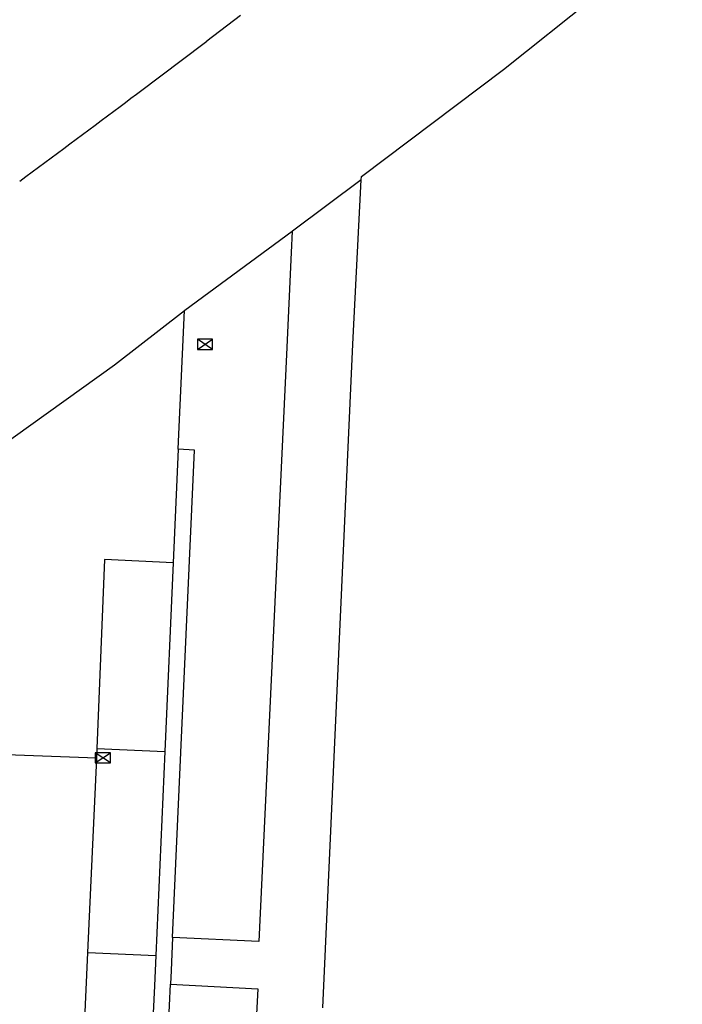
# Model space of a CAD drawing. Header units: metres. Extents: x 102000 to 105000, y 414600 to 420766.
# Tile 293 of 298: x 104753 to 104773, y 420683 to 420713. Entities that reach past the tile are written whole.
import ezdxf

# ---------------------------------------------------------------- set-up
doc = ezdxf.new("R2010")
doc.units = ezdxf.units.M
doc.layers.get('0').update_dxf_attribs({"color": 8})

msp = doc.modelspace()

# ---------------------------------------------------------------- linework, layer by layer
for p, q in [((104767.25, 420711.329), (104772.6, 420715.585)), ((104759.388, 420712.941), (104758.38, 420712.176)), ((104763.003, 420708.121), (104767.25, 420711.329)), ((104762.998, 420708.022), (104760.937, 420706.487)), ((104762.749, 420703.102), (104762.998, 420708.022)), ((104762.998, 420708.022), (104763.003, 420708.121)), ((104757.721, 420704.119), (104760.935, 420706.486)), ((104760.935, 420706.486), (104760.904, 420705.85)), ((104760.937, 420706.487), (104760.935, 420706.486)), ((104760.904, 420705.85), (104760.758, 420702.801)), ((104755.621, 420702.487), (104757.709, 420704.11)), ((104757.52, 420699.971), (104757.709, 420704.11)), ((104757.709, 420704.11), (104757.721, 420704.119)), ((104758.1, 420702.95), (104758.55, 420703.25)), ((104758.55, 420702.95), (104758.1, 420703.25)), ((104758.55, 420703.25), (104758.1, 420703.25)), ((104758.1, 420703.25), (104758.1, 420702.95)), ((104758.55, 420702.95), (104758.55, 420703.25)), ((104758.1, 420702.95), (104758.55, 420702.95)), ((104761.845, 420683.246), (104762.749, 420703.102)), ((104760.758, 420702.801), (104759.938, 420685.226)), ((104744.139, 420694.277), (104755.621, 420702.487)), ((104757.52, 420699.965), (104757.369, 420696.563)), ((104757.52, 420699.965), (104757.52, 420699.971)), ((104758.007, 420699.93), (104757.52, 420699.965)), ((104757.603, 420690.891), (104758.007, 420699.93)), ((104755.315, 420696.663), (104755.086, 420691.002)), ((104757.369, 420696.563), (104755.315, 420696.663)), ((104757.369, 420696.563), (104757.12, 420690.912)), ((104755.075, 420690.721), (104749.689, 420690.918)), ((104755.044, 420690.578), (104755.494, 420690.878)), ((104755.494, 420690.578), (104755.044, 420690.878)), ((104755.494, 420690.878), (104755.044, 420690.878)), ((104755.044, 420690.878), (104755.044, 420690.578)), ((104755.086, 420691.002), (104755.075, 420690.721)), ((104755.086, 420691.002), (104757.12, 420690.912)), ((104755.494, 420690.578), (104755.494, 420690.878)), ((104757.12, 420690.912), (104756.85, 420684.812)), ((104757.355, 420685.353), (104757.603, 420690.891)), ((104754.824, 420684.902), (104755.084, 420690.721)), ((104755.044, 420690.578), (104755.494, 420690.578)), ((104755.084, 420690.721), (104755.075, 420690.721)), ((104757.355, 420685.353), (104757.311, 420684.364)), ((104759.938, 420685.226), (104757.355, 420685.353)), ((104754.706, 420682.272), (104754.824, 420684.902)), ((104754.824, 420684.902), (104756.85, 420684.812)), ((104756.85, 420684.812), (104756.81, 420683.901)), ((104757.311, 420684.364), (104757.293, 420683.953)), ((104756.246, 420660.412), (104757.293, 420683.953)), ((104756.81, 420683.901), (104756.578, 420678.697)), ((104757.293, 420683.953), (104759.9, 420683.814)), ((104759.9, 420683.814), (104758.797, 420660.292))]:
    msp.add_line(p, q)
for centre, radius, start, end in [((104451.003, 421117.218), 508.468, 306.82772, 307.19406), ((104427.497, 421148.032), 547.223, 306.47189, 306.86375)]:
    msp.add_arc(centre, radius, start, end)

doc.saveas('drawing.dxf')
